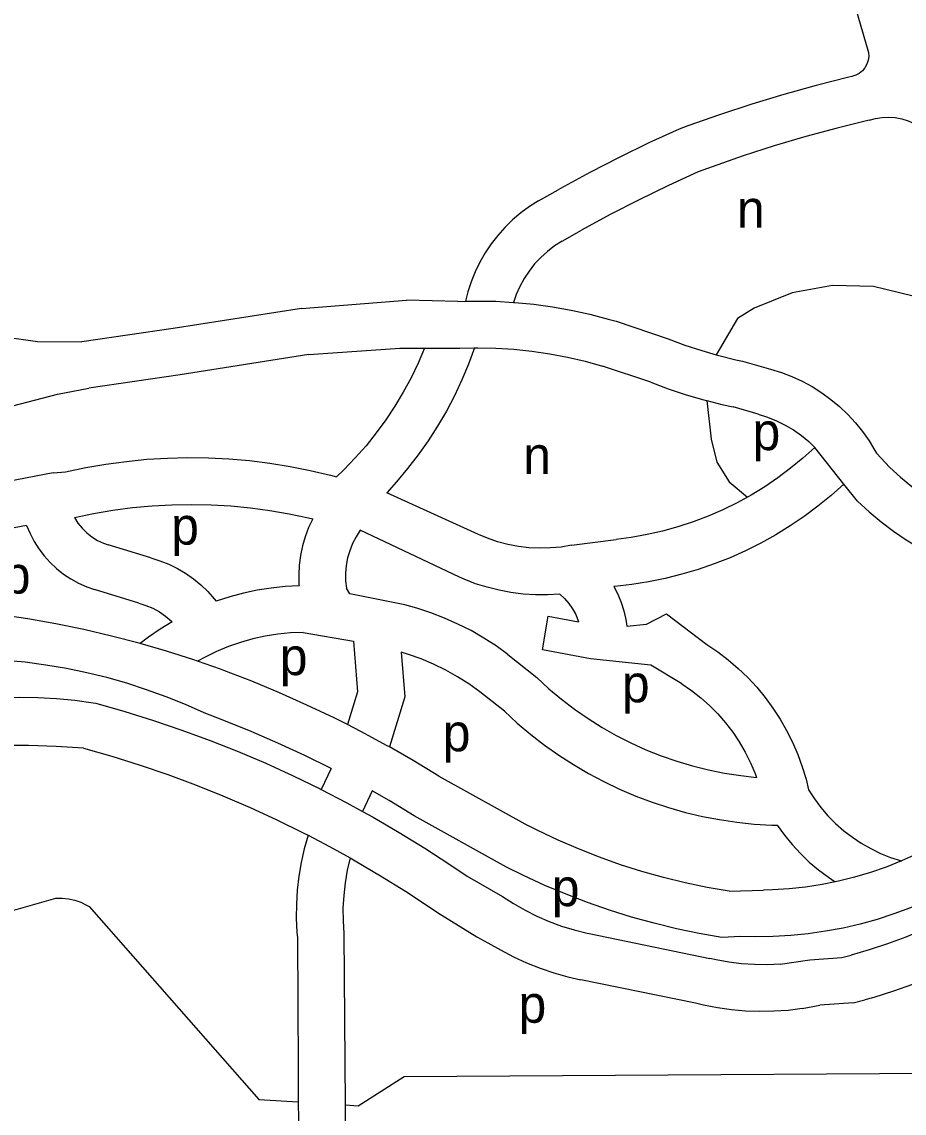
# Model space of a CAD drawing. Extents: x 159675 to 162108, y 386471 to 388472.
# Drawn here: x 160845.9 to 160940.4, y 388018 to 388134.8 of the extents above; entities that cross this region are included whole.
import ezdxf

# ---------------------------------------------------------------- set-up
doc = ezdxf.new("R2010")
doc.units = 0
doc.layers.add('BLT_Basislijn', color=7, linetype='Continuous')
doc.layers.add('BLT_Centroide', color=7, linetype='Continuous')

msp = doc.modelspace()

# ---------------------------------------------------------------- linework, layer by layer
at = {"layer": 'BLT_Basislijn'}
for p, q in [((160933.36, 388142.49), (160936.55, 388131.55)), ((160901.21, 388115.67), (160903.33, 388116.85)), ((160903.73, 388111.35), (160905.83, 388112.52)), ((160875.82, 388104.15), (160887.08, 388105.02)), ((160892.57, 388104.89), (160887.08, 388105.02)), ((160892.57, 388104.89), (160893.39, 388104.91)), ((160909.52, 388102.76), (160915.11, 388100.89)), ((160838.87, 388101.86), (160847.54, 388100.6)), ((160847.54, 388100.6), (160852.31, 388100.56)), ((160876.6, 388099.21), (160886.37, 388099.88)), ((160886.37, 388099.88), (160889.01, 388099.89)), ((160889.01, 388099.89), (160892.77, 388099.9)), ((160892.77, 388099.9), (160894.36, 388099.93)), ((160913.24, 388096.25), (160908.08, 388097.97)), ((160923.04, 388098.51), (160926.06, 388097.64)), ((160924.75, 388092.81), (160922.05, 388093.61)), ((160933.91, 388085.33), (160930.79, 388089.26)), ((160937.4, 388088.64), (160938.85, 388087.1)), ((160849.25, 388086.56), (160850.56, 388086.66)), ((160935.38, 388083.5), (160933.91, 388085.33)), ((160894.8, 388079.93), (160884.95, 388084.42)), ((160892.74, 388075.37), (160882.12, 388080.39)), ((160904.75, 388078.79), (160909.51, 388079.42)), ((160859.68, 388077.44), (160855.11, 388078.85)), ((160858.4, 388072.61), (160853.65, 388074.07)), ((160876.02, 388069.45), (160881.38, 388068.53)), ((160867.16, 388065.53), (160864.68, 388066.39)), ((160897.94, 388067.09), (160901.03, 388064.63)), ((160897.57, 388061.03), (160894.92, 388063.11)), ((160878.99, 388054.88), (160877.95, 388052.65)), ((160890.55, 388054.07), (160900.05, 388048.8)), ((160883.4, 388052.5), (160882.37, 388050.3)), ((160897.77, 388044.35), (160887.91, 388049.83)), ((160893.56, 388043.38), (160897.36, 388041.21)), ((160921.64, 388041.75), (160925.31, 388041.87)), ((160790.01, 388024.16), (160849.52, 388041)), ((160853.08, 388040.13), (160871.25, 388019.47)), ((160890.4, 388039.48), (160894.61, 388036.89)), ((160880.37, 388037.24), (160880.49, 388018.89)), ((160906.64, 388037.22), (160919.56, 388034.55)), ((160875.39, 388036.77), (160875.46, 388022.77)), ((160922.85, 388036.9), (160920.86, 388036.81)), ((160930.27, 388034.43), (160933.7, 388034.65)), ((160933.7, 388034.65), (160934.7, 388034.91)), ((160927.1, 388033.96), (160930.27, 388034.43)), ((160918.01, 388029.79), (160905.76, 388032.29)), ((160934.91, 388029.8), (160936.17, 388030.13)), ((160929.45, 388029.2), (160931.34, 388029.55)), ((160934.91, 388029.8), (160931.34, 388029.55)), ((160875.46, 388022.77), (160875.48, 388019.2)), ((160871.25, 388019.47), (160875.48, 388019.2)), ((160875.48, 388019.2), (160875.67, 388008.79)), ((160880.49, 388018.89), (160880.67, 388008.67))]:
    msp.add_line(p, q, dxfattribs=at)
for points in [[(160936.55, 388131.55), (160936.57, 388131.12), (160936.52, 388130.7), (160936.38, 388130.29), (160936.17, 388129.91), (160935.9, 388129.58), (160935.56, 388129.3), (160935.19, 388129.1), (160934.78, 388128.96), (160934.45, 388128.91)], [(160934.45, 388128.91), (160930.96, 388128.01), (160927.48, 388127.04), (160924.04, 388126), (160920.61, 388124.87), (160917.21, 388123.68), (160916.27, 388123.33)], [(160936.62, 388124.29), (160937.3, 388124.48), (160938, 388124.58), (160938.71, 388124.61), (160939.42, 388124.56), (160940.11, 388124.43), (160940.79, 388124.22), (160941.43, 388123.93), (160942.05, 388123.58), (160942.18, 388123.49)], [(160936.62, 388124.29), (160933.21, 388123.45), (160929.83, 388122.53), (160926.46, 388121.53), (160923.12, 388120.46), (160919.8, 388119.3), (160918.3, 388118.76)], [(160916.27, 388123.33), (160913.04, 388121.85), (160909.85, 388120.3), (160906.69, 388118.68), (160903.58, 388116.99), (160903.33, 388116.85)], [(160918.3, 388118.76), (160915.12, 388117.3), (160911.98, 388115.78), (160908.88, 388114.18), (160905.83, 388112.52)], [(160901.21, 388115.67), (160900.23, 388115.05), (160899.31, 388114.37), (160898.43, 388113.63), (160897.6, 388112.82), (160896.84, 388111.96), (160896.13, 388111.05), (160895.49, 388110.1), (160894.92, 388109.1), (160894.42, 388108.06), (160893.99, 388106.99), (160893.64, 388105.9), (160893.39, 388104.91)], [(160903.73, 388111.35), (160902.92, 388110.83), (160902.16, 388110.25), (160901.45, 388109.6), (160900.79, 388108.9), (160900.2, 388108.14), (160899.67, 388107.34), (160899.2, 388106.49), (160898.81, 388105.62), (160898.52, 388104.79)], [(160948.61, 388081.02), (160955.86, 388088.1), (160951.76, 388094.13), (160947.52, 388100.55), (160941.34, 388105.44), (160937.07, 388106.48), (160932.68, 388106.61), (160928.37, 388105.82), (160924.31, 388104.16), (160922.53, 388103.08), (160920.22, 388099.18)], [(160893.39, 388104.91), (160894.61, 388104.93), (160896.64, 388104.9), (160898.52, 388104.79)], [(160898.52, 388104.79), (160898.68, 388104.78), (160900.7, 388104.58), (160902.72, 388104.3), (160904.72, 388103.95), (160906.71, 388103.51), (160908.68, 388103), (160909.52, 388102.76)], [(160875.82, 388104.15), (160862.1, 388102), (160852.31, 388100.56)], [(160915.11, 388100.89), (160916.89, 388100.22), (160918.69, 388099.62), (160920.22, 388099.18)], [(160876.6, 388099.21), (160862.85, 388097.05), (160853.04, 388095.62)], [(160889.01, 388099.89), (160888.32, 388098.28), (160887.56, 388096.71), (160886.73, 388095.17), (160885.83, 388093.67), (160884.87, 388092.22), (160883.83, 388090.81), (160882.74, 388089.45), (160881.58, 388088.14), (160880.37, 388086.88), (160879.58, 388086.13)], [(160894.36, 388099.93), (160893.71, 388098.19), (160892.99, 388096.48), (160892.2, 388094.8), (160891.34, 388093.15), (160890.4, 388091.55), (160889.4, 388089.98), (160888.33, 388088.46), (160887.19, 388086.99), (160886, 388085.57), (160884.95, 388084.42)], [(160894.36, 388099.93), (160894.71, 388099.93), (160896.64, 388099.89), (160898.57, 388099.77), (160900.5, 388099.57), (160902.41, 388099.29), (160904.32, 388098.93), (160906.2, 388098.49), (160908.08, 388097.97)], [(160920.22, 388099.18), (160920.51, 388099.1), (160922.35, 388098.65), (160923.04, 388098.51)], [(160926.06, 388097.64), (160927.22, 388097.28), (160928.35, 388096.85), (160929.45, 388096.34), (160930.52, 388095.77), (160931.54, 388095.12), (160932.52, 388094.41), (160933.45, 388093.63), (160934.33, 388092.8), (160935.15, 388091.91), (160935.91, 388090.97), (160936.61, 388089.97), (160937.24, 388088.94), (160937.4, 388088.64)], [(160835.83, 388091.35), (160849.69, 388094.98), (160853.04, 388095.62)], [(160913.24, 388096.25), (160915.11, 388095.54), (160917.01, 388094.9), (160918.92, 388094.34), (160919.22, 388094.27)], [(160919.22, 388094.27), (160919.7, 388090.14), (160920.31, 388087.7), (160921.64, 388085.57), (160923.58, 388083.94)], [(160919.22, 388094.27), (160920.86, 388093.86), (160922.05, 388093.61)], [(160924.75, 388092.81), (160925.74, 388092.5), (160926.7, 388092.12), (160927.62, 388091.66), (160928.51, 388091.13), (160929.36, 388090.54), (160930.15, 388089.88), (160930.79, 388089.26)], [(160930.79, 388089.26), (160929.53, 388088.11), (160928.21, 388087.03), (160926.84, 388086), (160925.43, 388085.04), (160923.97, 388084.15), (160923.58, 388083.94)], [(160850.56, 388086.66), (160852.72, 388087.11), (160854.89, 388087.48), (160857.07, 388087.77), (160859.26, 388087.99), (160861.46, 388088.12), (160863.66, 388088.17), (160865.86, 388088.14), (160868.06, 388088.03), (160870.25, 388087.85), (160872.44, 388087.58), (160874.61, 388087.23), (160876.77, 388086.81), (160878.92, 388086.3), (160879.58, 388086.13)], [(160849.25, 388086.56), (160839.57, 388084.7), (160836.26, 388082.98)], [(160938.85, 388087.1), (160939.99, 388086.07), (160941.18, 388085.09), (160942.42, 388084.17), (160943.7, 388083.32), (160945.03, 388082.54), (160946.4, 388081.83), (160946.67, 388081.7)], [(160933.91, 388085.33), (160932.55, 388084.12), (160931.13, 388082.97), (160929.67, 388081.88), (160928.16, 388080.86), (160926.61, 388079.9), (160925.02, 388079.02), (160923.39, 388078.2), (160921.72, 388077.46), (160920.02, 388076.79), (160918.3, 388076.19), (160916.55, 388075.68), (160914.79, 388075.24), (160913, 388074.87), (160911.2, 388074.59), (160909.39, 388074.38), (160909.26, 388074.37)], [(160923.58, 388083.94), (160922.47, 388083.33), (160920.94, 388082.57), (160919.37, 388081.9), (160917.77, 388081.29), (160916.14, 388080.76), (160914.49, 388080.3), (160912.83, 388079.93), (160911.14, 388079.63), (160909.51, 388079.42)], [(160851.5, 388081.75), (160853.56, 388082.18), (160855.64, 388082.54), (160857.73, 388082.82), (160859.83, 388083.01), (160861.93, 388083.13), (160864.04, 388083.17), (160866.15, 388083.13), (160868.26, 388083.01), (160870.36, 388082.8), (160872.45, 388082.52), (160874.52, 388082.16), (160876.59, 388081.73), (160877.03, 388081.62)], [(160935.38, 388083.5), (160936.61, 388082.37), (160937.9, 388081.31), (160939.23, 388080.31), (160940.6, 388079.37), (160942.02, 388078.5), (160943.49, 388077.7), (160944.52, 388077.19)], [(160851.5, 388081.75), (160851.88, 388081.15), (160852.33, 388080.61), (160852.83, 388080.11), (160853.39, 388079.68), (160853.99, 388079.31), (160854.63, 388079.02), (160855.11, 388078.85)], [(160877.03, 388081.62), (160876.59, 388080.68), (160876.22, 388079.71), (160875.93, 388078.72), (160875.72, 388077.7), (160875.59, 388076.67), (160875.53, 388075.64), (160875.56, 388074.6), (160875.57, 388074.45)], [(160846.39, 388080.92), (160841.23, 388079.93), (160839.26, 388078.9)], [(160846.39, 388080.92), (160846.76, 388080.05), (160847.19, 388079.21), (160847.7, 388078.4), (160848.27, 388077.65), (160848.91, 388076.95), (160849.6, 388076.3), (160850.34, 388075.71), (160851.13, 388075.19), (160851.96, 388074.73), (160852.83, 388074.35), (160853.65, 388074.07)], [(160882.12, 388080.39), (160881.68, 388079.71), (160881.3, 388078.98), (160880.99, 388078.21), (160880.76, 388077.43), (160880.61, 388076.62), (160880.54, 388075.8), (160880.55, 388074.98), (160880.63, 388074.2)], [(160904.75, 388078.79), (160903.62, 388078.6), (160902.48, 388078.5), (160901.34, 388078.47), (160900.19, 388078.53), (160899.06, 388078.66), (160897.93, 388078.88), (160896.83, 388079.17), (160895.74, 388079.54), (160894.8, 388079.93)], [(160859.68, 388077.44), (160860.66, 388077.14), (160861.61, 388076.76), (160862.54, 388076.31), (160863.42, 388075.79), (160864.26, 388075.2), (160865.05, 388074.55), (160865.79, 388073.84), (160866.47, 388073.07), (160866.69, 388072.79)], [(160875.57, 388074.45), (160874.07, 388074.37), (160872.57, 388074.21), (160871.08, 388073.98), (160869.6, 388073.66), (160868.15, 388073.27), (160866.69, 388072.79)], [(160903.48, 388073.56), (160902.17, 388073.48), (160900.87, 388073.48), (160899.56, 388073.57), (160898.26, 388073.73), (160896.98, 388073.97), (160895.71, 388074.29), (160894.46, 388074.68), (160893.24, 388075.15), (160892.74, 388075.37)], [(160909.26, 388074.37), (160909.7, 388073.54), (160910.07, 388072.67), (160910.36, 388071.77), (160910.57, 388070.85), (160910.68, 388070.14)], [(160886.9, 388072.42), (160881.02, 388073.59), (160880.63, 388074.2)], [(160903.48, 388073.56), (160904, 388073.09), (160904.46, 388072.56), (160904.86, 388071.98), (160905.19, 388071.37), (160905.45, 388070.71), (160905.49, 388070.59)], [(160858.4, 388072.61), (160859.17, 388072.36), (160859.91, 388072.04), (160860.61, 388071.65), (160861.27, 388071.19), (160861.89, 388070.66), (160861.96, 388070.59)], [(160897.94, 388067.09), (160896.67, 388068.01), (160895.35, 388068.86), (160893.98, 388069.65), (160892.58, 388070.36), (160891.14, 388071), (160889.68, 388071.57), (160888.18, 388072.07), (160886.9, 388072.42)], [(160858.56, 388068.26), (160858.43, 388068.3), (160855.48, 388069.07), (160852.51, 388069.76), (160849.52, 388070.37), (160846.51, 388070.91), (160843.83, 388071.32)], [(160916.56, 388063.95), (160913.24, 388065.94), (160906.79, 388066.65), (160901.65, 388067.61), (160902.25, 388071.2), (160905.49, 388070.59)], [(160910.68, 388070.14), (160912.77, 388070.36), (160914.92, 388071.44), (160919.25, 388068.17)], [(160861.96, 388070.59), (160860.68, 388069.8), (160859.45, 388068.94), (160858.56, 388068.26)], [(160876.02, 388069.45), (160874.66, 388069.4), (160873.3, 388069.27), (160871.94, 388069.05), (160870.61, 388068.76), (160869.29, 388068.39), (160868, 388067.95), (160866.73, 388067.43), (160865.5, 388066.83), (160864.68, 388066.39)], [(160881.38, 388068.53), (160881.83, 388063.11), (160880.74, 388059.59)], [(160864.68, 388066.39), (160864.28, 388066.53), (160861.37, 388067.45), (160858.56, 388068.26)], [(160886.5, 388067.35), (160886.9, 388062.55), (160885.24, 388057.2)], [(160894.92, 388063.11), (160893.75, 388063.95), (160892.53, 388064.72), (160891.28, 388065.42), (160889.98, 388066.06), (160888.65, 388066.62), (160887.3, 388067.1), (160886.5, 388067.35)], [(160919.25, 388068.17), (160920.41, 388067.37), (160921.53, 388066.52), (160922.6, 388065.6), (160923.62, 388064.62), (160924.58, 388063.59), (160925.47, 388062.5), (160926.31, 388061.37), (160927.08, 388060.19), (160927.78, 388058.96), (160928.41, 388057.7), (160928.97, 388056.41), (160929.45, 388055.09), (160929.86, 388053.74), (160930.14, 388052.61)], [(160865.42, 388060.84), (160863.39, 388061.75), (160861.33, 388062.58), (160859.24, 388063.33), (160857.12, 388064.02), (160854.99, 388064.62), (160852.83, 388065.15), (160850.65, 388065.6), (160848.46, 388065.97), (160846.25, 388066.26), (160844.04, 388066.47), (160841.82, 388066.6), (160839.6, 388066.65), (160838.93, 388066.65)], [(160880.74, 388059.59), (160879.31, 388060.31), (160876.41, 388061.69), (160873.47, 388063), (160870.5, 388064.24), (160867.51, 388065.4), (160867.16, 388065.53)], [(160901.03, 388064.63), (160902.33, 388063.44), (160903.68, 388062.31), (160905.08, 388061.24), (160906.52, 388060.24), (160908.01, 388059.3), (160909.54, 388058.43), (160911.11, 388057.63), (160912.71, 388056.9), (160914.35, 388056.25), (160916.01, 388055.67), (160917.7, 388055.17), (160919.4, 388054.75), (160921.13, 388054.4), (160922.87, 388054.13), (160924.56, 388053.95)], [(160916.56, 388063.95), (160917.6, 388063.24), (160918.59, 388062.46), (160919.53, 388061.63), (160920.42, 388060.73), (160921.25, 388059.78), (160922.01, 388058.78), (160922.71, 388057.74), (160923.35, 388056.65), (160923.91, 388055.52), (160924.4, 388054.36), (160924.56, 388053.95)], [(160841.65, 388062.34), (160843.63, 388062.47), (160845.61, 388062.52), (160847.6, 388062.49), (160849.59, 388062.39), (160851.56, 388062.2), (160853.53, 388061.94), (160853.81, 388061.89)], [(160853.81, 388061.89), (160856.9, 388061.01), (160859.98, 388060.05), (160863.02, 388059.01), (160866.04, 388057.9), (160869.04, 388056.71), (160872, 388055.45), (160874.93, 388054.12), (160877.82, 388052.71), (160877.95, 388052.65)], [(160878.99, 388054.88), (160876.17, 388056.28), (160873.31, 388057.61), (160870.42, 388058.87), (160867.5, 388060.05), (160865.42, 388060.84)], [(160897.57, 388061.03), (160898.94, 388059.76), (160900.37, 388058.55), (160901.85, 388057.41), (160903.37, 388056.33), (160904.94, 388055.31), (160906.56, 388054.36), (160908.21, 388053.49), (160909.9, 388052.68), (160911.62, 388051.95), (160913.37, 388051.29), (160915.14, 388050.71), (160916.94, 388050.2), (160918.76, 388049.77), (160920.6, 388049.42), (160922.45, 388049.15), (160924.31, 388048.95), (160926.18, 388048.84), (160926.78, 388048.82)], [(160885.24, 388057.2), (160885.01, 388057.33), (160882.18, 388058.86), (160880.74, 388059.59)], [(160852.49, 388057.07), (160849.54, 388057.25), (160846.59, 388057.35), (160843.63, 388057.37), (160841.96, 388057.35)], [(160852.49, 388057.07), (160855.53, 388056.2), (160858.54, 388055.26), (160861.53, 388054.24), (160864.49, 388053.14), (160867.42, 388051.97), (160870.32, 388050.73), (160873.19, 388049.41), (160876.02, 388048.02), (160876.53, 388047.75)], [(160890.55, 388054.07), (160887.8, 388055.74), (160885.24, 388057.2)], [(160877.95, 388052.65), (160880.68, 388051.23), (160882.37, 388050.3)], [(160887.91, 388049.83), (160885.21, 388051.46), (160883.4, 388052.5)], [(160930.14, 388052.61), (160930.77, 388051.64), (160931.46, 388050.71), (160932.21, 388049.83), (160933.03, 388049), (160933.9, 388048.24), (160934.82, 388047.53), (160935.78, 388046.89), (160936.79, 388046.32), (160937.84, 388045.81), (160938.91, 388045.38), (160940.1, 388045.01)], [(160950.59, 388051.57), (160949.22, 388050.43), (160947.8, 388049.36), (160946.34, 388048.35), (160944.83, 388047.41), (160943.28, 388046.53), (160941.7, 388045.73), (160940.1, 388045.01)], [(160882.37, 388050.3), (160883.51, 388049.68), (160886.29, 388048.06), (160889.03, 388046.38), (160891.73, 388044.62), (160893.56, 388043.38)], [(160921.64, 388041.75), (160919.28, 388042.16), (160916.93, 388042.66), (160914.6, 388043.23), (160912.29, 388043.88), (160910, 388044.6), (160907.74, 388045.4), (160905.51, 388046.28), (160903.31, 388047.23), (160901.14, 388048.25), (160900.05, 388048.8)], [(160926.78, 388048.82), (160927.54, 388047.76), (160928.37, 388046.75), (160929.26, 388045.79), (160930.2, 388044.88), (160931.2, 388044.04), (160932.25, 388043.25), (160932.99, 388042.76)], [(160876.53, 388047.75), (160876.12, 388046.31), (160875.8, 388044.85), (160875.55, 388043.37), (160875.38, 388041.88), (160875.28, 388040.38), (160875.27, 388038.88), (160875.34, 388037.38), (160875.39, 388036.77)], [(160876.53, 388047.75), (160878.82, 388046.56), (160881.04, 388045.33)], [(160953.87, 388047.79), (160952.42, 388046.59), (160950.92, 388045.44), (160949.37, 388044.36), (160947.78, 388043.35), (160946.15, 388042.4), (160944.48, 388041.52), (160942.77, 388040.72), (160941.03, 388039.99), (160939.27, 388039.33), (160937.47, 388038.75), (160935.65, 388038.24), (160933.82, 388037.82), (160931.96, 388037.47), (160930.1, 388037.2), (160928.22, 388037.01), (160926.34, 388036.9), (160924.45, 388036.87), (160922.85, 388036.9)], [(160958.03, 388048.03), (160956.49, 388046.62), (160954.9, 388045.27), (160953.26, 388043.98), (160951.56, 388042.76), (160949.83, 388041.6), (160948.05, 388040.51), (160946.23, 388039.49), (160944.37, 388038.54), (160942.48, 388037.66), (160940.55, 388036.86), (160938.6, 388036.12), (160936.62, 388035.47), (160934.7, 388034.91)], [(160881.04, 388045.33), (160880.73, 388044.01), (160880.5, 388042.67), (160880.35, 388041.32), (160880.27, 388039.96), (160880.28, 388038.6), (160880.37, 388037.24)], [(160881.04, 388045.33), (160881.58, 388045.03), (160884.3, 388043.42), (160886.98, 388041.75), (160889.62, 388040.02), (160890.4, 388039.48)], [(160920.86, 388036.81), (160918.41, 388037.24), (160915.99, 388037.74), (160913.58, 388038.33), (160911.18, 388038.99), (160908.82, 388039.73), (160906.47, 388040.54), (160904.16, 388041.43), (160901.87, 388042.39), (160899.62, 388043.43), (160897.77, 388044.35)], [(160940.1, 388045.01), (160938.43, 388044.34), (160936.75, 388043.76), (160935.04, 388043.25), (160933.32, 388042.83), (160932.99, 388042.76)], [(160932.99, 388042.76), (160931.58, 388042.48), (160929.82, 388042.2), (160928.05, 388042.01), (160926.28, 388041.9), (160925.31, 388041.87)], [(160849.52, 388041), (160850.2, 388041.01), (160850.88, 388040.95), (160851.55, 388040.8), (160852.2, 388040.58), (160852.82, 388040.28), (160853.08, 388040.13)], [(160897.36, 388041.21), (160898.54, 388040.43), (160899.77, 388039.72), (160901.04, 388039.08), (160902.34, 388038.52), (160903.68, 388038.02), (160905.04, 388037.61), (160906.42, 388037.26), (160906.64, 388037.22)], [(160894.61, 388036.89), (160895.79, 388036.25), (160897.14, 388035.47), (160898.52, 388034.75), (160899.93, 388034.1), (160901.38, 388033.53), (160902.86, 388033.03), (160904.35, 388032.61), (160905.76, 388032.29)], [(160927.1, 388033.96), (160925.72, 388033.89), (160924.34, 388033.9), (160922.96, 388033.99), (160921.59, 388034.15), (160920.23, 388034.4), (160919.56, 388034.55)], [(160943, 388032.45), (160941.27, 388031.78), (160939.21, 388031.05), (160937.13, 388030.4), (160936.17, 388030.13)], [(160929.45, 388029.2), (160927.94, 388029.01), (160926.42, 388028.91), (160924.9, 388028.88), (160923.39, 388028.94), (160921.87, 388029.07), (160920.37, 388029.29), (160918.88, 388029.58), (160918.01, 388029.79)], [(160880.49, 388018.89), (160881.9, 388018.8), (160886.82, 388021.94), (160943.37, 388022.28)]]:
    msp.add_lwpolyline(points, dxfattribs=at)

# ---------------------------------------------------------------- texts
at = {"layer": 'BLT_Centroide'}
for s, p in [('n', (160922.46, 388112.79)), ('p', (160924.13, 388088.97)), ('n', (160899.57, 388086.42)), ('p', (160861.87, 388078.86)), ('p', (160843.84, 388073.62)), ('p', (160873.5, 388064.89)), ('p', (160910.14, 388061.98)), ('p', (160890.95, 388056.74)), ('p', (160902.63, 388040.16)), ('p', (160899.07, 388027.68))]:
    msp.add_text(s, height=4, dxfattribs=at).set_placement(p)

doc.saveas('drawing.dxf')
